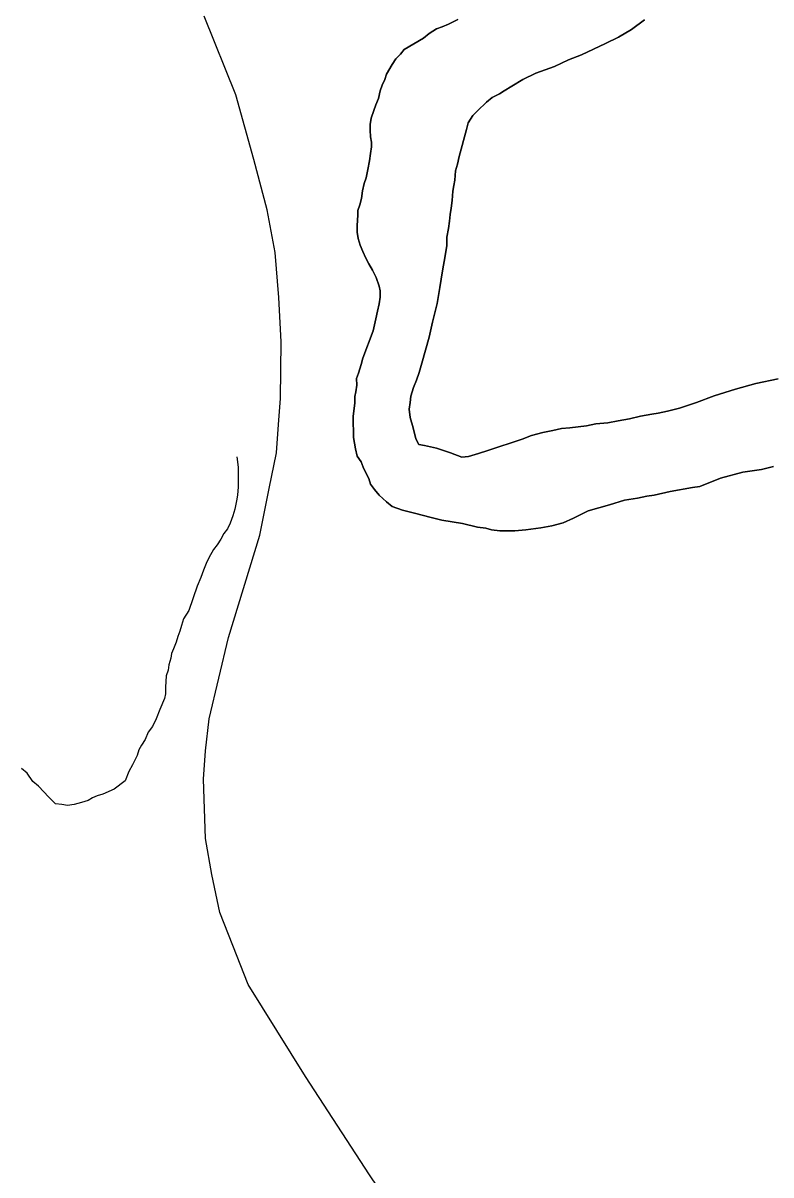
# Model space of a CAD drawing. Extents: x 2010165 to 2382125, y 1060529 to 1407316.
# Drawn here: x 2268586 to 2270196, y 1273905 to 1276383 of the extents above; entities that cross this region are included whole.
import ezdxf

# ---------------------------------------------------------------- set-up
doc = ezdxf.new("R2010")
doc.units = 0
for name, color, linetype in [('GM_X_City_Street', 7, 'Continuous'), ('GM_X_Major_River', 7, 'Continuous'), ('GM_X_Minor_River', 7, 'Continuous')]:
    doc.layers.add(name, color=color, linetype=linetype)

msp = doc.modelspace()

# ---------------------------------------------------------------- linework, layer by layer
at = {"layer": 'GM_X_City_Street'}
msp.add_lwpolyline([(2269450.2, 1273730.1), (2269331.7, 1273905.3), (2269193.8, 1274116.9), (2269070.3, 1274314.7), (2269037.2, 1274398.6), (2269009.9, 1274469.3), (2268992.2, 1274551.1), (2268979, 1274629.1), (2268974.6, 1274756.5), (2268979, 1274817.6), (2268986.3, 1274886.1), (2269028.5, 1275061.1), (2269095.7, 1275281.5), (2269116.1, 1275381.6), (2269131.9, 1275458.6), (2269135.8, 1275519.8), (2269139.8, 1275575.8), (2269141.8, 1275697.5), (2269136.5, 1275793), (2269128.6, 1275889.7), (2269111.5, 1275981.2), (2269082.5, 1276089.8), (2269043.9, 1276229.1), (2268976.1, 1276398.2)], dxfattribs=at)
at = {"layer": 'GM_X_Major_River'}
for points in [[(2269522.1, 1276391.3), (2269502.1, 1276381.2), (2269488.1, 1276375.1), (2269476.1, 1276371), (2269460.1, 1276360.8), (2269448.1, 1276350.7), (2269406.2, 1276326.3), (2269398.2, 1276316.2), (2269388.3, 1276306.1), (2269380.4, 1276294), (2269368.5, 1276273.8), (2269364.6, 1276261.7), (2269358.7, 1276249.6), (2269354.8, 1276237.5), (2269350.9, 1276221.4), (2269345, 1276207.3), (2269341.1, 1276195.2), (2269335.2, 1276179.1), (2269333.3, 1276165.1), (2269333.4, 1276153), (2269333.6, 1276138.9), (2269335.7, 1276126.9), (2269335.8, 1276116.8), (2269333.9, 1276102.8), (2269332, 1276086.7), (2269328.2, 1276068.6), (2269324.3, 1276050.4), (2269320.4, 1276038.4), (2269316.5, 1276022.3), (2269314.6, 1276006.2), (2269310.8, 1275992.1), (2269306.9, 1275980)], [(2269306.9, 1275980), (2269310.8, 1275992.1), (2269314.6, 1276006.2), (2269316.5, 1276022.3), (2269320.4, 1276038.4), (2269324.3, 1276050.4), (2269328.2, 1276068.6), (2269332, 1276086.7), (2269333.9, 1276102.8), (2269335.8, 1276116.8), (2269335.7, 1276126.9), (2269333.6, 1276138.9), (2269333.4, 1276153), (2269333.3, 1276165.1), (2269335.2, 1276179.1), (2269341.1, 1276195.2), (2269345, 1276207.3), (2269350.9, 1276221.4), (2269354.8, 1276237.5), (2269358.7, 1276249.6), (2269364.6, 1276261.7), (2269368.5, 1276273.8), (2269380.4, 1276294), (2269388.3, 1276306.1), (2269398.2, 1276316.2), (2269406.2, 1276326.3), (2269448.1, 1276350.7), (2269460.1, 1276360.8), (2269476.1, 1276371), (2269488.1, 1276375.1), (2269502.1, 1276381.2), (2269522.1, 1276391.3)], [(2269419.2, 1275534.6), (2269417.1, 1275552.7), (2269419, 1275566.8), (2269420.8, 1275580.9), (2269426.7, 1275599), (2269432.6, 1275615.1), (2269438.5, 1275631.2), (2269444.3, 1275651.4), (2269452.1, 1275679.6), (2269459.9, 1275707.7), (2269467.6, 1275739.9), (2269477.3, 1275780.2), (2269483, 1275814.4), (2269488.7, 1275850.6), (2269494.4, 1275882.8), (2269498.3, 1275904.9), (2269498.1, 1275923), (2269502, 1275941.1), (2269503.8, 1275957.2), (2269505.7, 1275971.3), (2269507.6, 1275985.3), (2269509.5, 1276001.4), (2269511.3, 1276021.5), (2269513.2, 1276033.6), (2269515.1, 1276045.7), (2269516.9, 1276065.8), (2269520.8, 1276079.9), (2269524.7, 1276096), (2269540.2, 1276154.3), (2269544.1, 1276168.4), (2269554, 1276184.6), (2269564, 1276194.7), (2269583.9, 1276212.9), (2269595.8, 1276223), (2269611.8, 1276231.2), (2269621.8, 1276237.3), (2269637.8, 1276247.4), (2269661.8, 1276261.7), (2269689.7, 1276275.9), (2269729.8, 1276290.2), (2269759.8, 1276304.5), (2269787.8, 1276314.7), (2269813.8, 1276327), (2269839.8, 1276339.2), (2269867.8, 1276353.4), (2269895.7, 1276369.7), (2269923.6, 1276390)], [(2269923.6, 1276390), (2269895.7, 1276369.7), (2269867.8, 1276353.4), (2269839.8, 1276339.2), (2269813.8, 1276327), (2269787.8, 1276314.7), (2269759.8, 1276304.5), (2269729.8, 1276290.2), (2269689.7, 1276275.9), (2269661.8, 1276261.7), (2269637.8, 1276247.4), (2269621.8, 1276237.3), (2269611.8, 1276231.2), (2269595.8, 1276223), (2269583.9, 1276212.9), (2269564, 1276194.7), (2269554, 1276184.6), (2269544.1, 1276168.4), (2269540.2, 1276154.3), (2269524.7, 1276096), (2269520.8, 1276079.9), (2269516.9, 1276065.8), (2269515.1, 1276045.7), (2269513.2, 1276033.6), (2269511.3, 1276021.5), (2269509.5, 1276001.4), (2269507.6, 1275985.3), (2269505.7, 1275971.3), (2269503.8, 1275957.2), (2269502, 1275941.1), (2269498.1, 1275923), (2269498.3, 1275904.9), (2269494.4, 1275882.8), (2269488.7, 1275850.6), (2269483, 1275814.4), (2269477.3, 1275780.2), (2269467.6, 1275739.9), (2269459.9, 1275707.7), (2269452.1, 1275679.6), (2269444.3, 1275651.4), (2269438.5, 1275631.2), (2269432.6, 1275615.1), (2269426.7, 1275599), (2269420.8, 1275580.9), (2269419, 1275566.8), (2269417.1, 1275552.7), (2269419.2, 1275534.6)], [(2269306.9, 1275980), (2269306.9, 1275969.9), (2269305.1, 1275947.8), (2269305.3, 1275933.8), (2269307.4, 1275919.7), (2269311.5, 1275905.7), (2269317.7, 1275891.7), (2269323.8, 1275877.6), (2269330, 1275865.6), (2269338.1, 1275851.6), (2269346.3, 1275835.6), (2269352.5, 1275817.5), (2269354.6, 1275807.5), (2269354.7, 1275793.4), (2269352.8, 1275779.4), (2269348.9, 1275763.3), (2269345.1, 1275747.1), (2269339.3, 1275721), (2269317.7, 1275662.6), (2269313.8, 1275648.5), (2269308, 1275630.4), (2269304, 1275618.3), (2269304.2, 1275604.2), (2269302.3, 1275590.1), (2269300.4, 1275580.1), (2269300.5, 1275566), (2269298.6, 1275553.9), (2269296.7, 1275537.8), (2269296.9, 1275521.8), (2269297, 1275505.7), (2269297.1, 1275491.6), (2269299.2, 1275479.6), (2269301.4, 1275467.6), (2269305.5, 1275451.5), (2269313.7, 1275439.5), (2269317.8, 1275427.5), (2269323.9, 1275415.5), (2269330, 1275403.4), (2269334.2, 1275391.4), (2269342.3, 1275379.4), (2269352.5, 1275367.4), (2269368.6, 1275353.5), (2269380.8, 1275343.5), (2269402.9, 1275335.6), (2269431.1, 1275327.8), (2269461.3, 1275319.9), (2269487.5, 1275314.1), (2269509.6, 1275310.2), (2269531.7, 1275306.3), (2269563.9, 1275298.5), (2269582, 1275296.6), (2269594.1, 1275292.7), (2269612.2, 1275290.8), (2269628.2, 1275290.9), (2269644.3, 1275291), (2269668.4, 1275293.1), (2269700.4, 1275297.4), (2269724.5, 1275301.6), (2269748.5, 1275307.7), (2269770.5, 1275317.9), (2269802.5, 1275334.2), (2269848.6, 1275346.6), (2269880.6, 1275356.8), (2269908.7, 1275361.1), (2269928.7, 1275365.2), (2269944.8, 1275367.3), (2269978.9, 1275375.6), (2270027, 1275383.9), (2270043, 1275386), (2270087, 1275404.4), (2270135.1, 1275416.8), (2270175.2, 1275423.1), (2270201.2, 1275429.3)], [(2270201.2, 1275429.3), (2270175.2, 1275423.1), (2270135.1, 1275416.8), (2270087, 1275404.4), (2270043, 1275386), (2270027, 1275383.9), (2269978.9, 1275375.6), (2269944.8, 1275367.3), (2269928.7, 1275365.2), (2269908.7, 1275361.1), (2269880.6, 1275356.8), (2269848.6, 1275346.6), (2269802.5, 1275334.2), (2269770.5, 1275317.9), (2269748.5, 1275307.7), (2269724.5, 1275301.6), (2269700.4, 1275297.4), (2269668.4, 1275293.1), (2269644.3, 1275291), (2269628.2, 1275290.9), (2269612.2, 1275290.8), (2269594.1, 1275292.7), (2269582, 1275296.6), (2269563.9, 1275298.5), (2269531.7, 1275306.3), (2269509.6, 1275310.2), (2269487.5, 1275314.1), (2269461.3, 1275319.9), (2269431.1, 1275327.8), (2269402.9, 1275335.6), (2269380.8, 1275343.5), (2269368.6, 1275353.5), (2269352.5, 1275367.4), (2269342.3, 1275379.4), (2269334.2, 1275391.4), (2269330, 1275403.4), (2269323.9, 1275415.5), (2269317.8, 1275427.5), (2269313.7, 1275439.5), (2269305.5, 1275451.5), (2269301.4, 1275467.6), (2269299.2, 1275479.6), (2269297.1, 1275491.6), (2269297, 1275505.7), (2269296.9, 1275521.8), (2269296.7, 1275537.8), (2269298.6, 1275553.9), (2269300.5, 1275566), (2269300.4, 1275580.1), (2269302.3, 1275590.1), (2269304.2, 1275604.2), (2269304, 1275618.3), (2269308, 1275630.4), (2269313.8, 1275648.5), (2269317.7, 1275662.6), (2269339.3, 1275721), (2269345.1, 1275747.1), (2269348.9, 1275763.3), (2269352.8, 1275779.4), (2269354.7, 1275793.4), (2269354.6, 1275807.5), (2269352.5, 1275817.5), (2269346.3, 1275835.6), (2269338.1, 1275851.6), (2269330, 1275865.6), (2269323.8, 1275877.6), (2269317.7, 1275891.7), (2269311.5, 1275905.7), (2269307.4, 1275919.7), (2269305.3, 1275933.8), (2269305.1, 1275947.8), (2269306.9, 1275969.9), (2269306.9, 1275980)], [(2270211.6, 1275618.2), (2270163.5, 1275607.9), (2270119.5, 1275595.5), (2270073.4, 1275581.2), (2270035.4, 1275566.8), (2269999.3, 1275554.6), (2269973.3, 1275548.3), (2269953.3, 1275544.2), (2269939.2, 1275542.1), (2269927.2, 1275540), (2269915.2, 1275537.9), (2269891.1, 1275531.7), (2269867.1, 1275527.6), (2269845, 1275523.4), (2269818.9, 1275521.2), (2269798.9, 1275517.1), (2269780.8, 1275514.9), (2269762.8, 1275512.8), (2269744.7, 1275510.7), (2269726.7, 1275506.5), (2269704.7, 1275502.4), (2269680.6, 1275496.2), (2269660.6, 1275488), (2269586.5, 1275463.4), (2269566.5, 1275457.2), (2269544.5, 1275451.1), (2269530.4, 1275449), (2269506.3, 1275458.9), (2269476, 1275468.7), (2269449.9, 1275474.6), (2269437.8, 1275476.5), (2269431.7, 1275488.5), (2269425.5, 1275512.6), (2269419.2, 1275534.6)], [(2269419.2, 1275534.6), (2269425.5, 1275512.6), (2269431.7, 1275488.5), (2269437.8, 1275476.5), (2269449.9, 1275474.6), (2269476, 1275468.7), (2269506.3, 1275458.9), (2269530.4, 1275449), (2269544.5, 1275451.1), (2269566.5, 1275457.2), (2269586.5, 1275463.4), (2269660.6, 1275488), (2269680.6, 1275496.2), (2269704.7, 1275502.4), (2269726.7, 1275506.5), (2269744.7, 1275510.7), (2269762.8, 1275512.8), (2269780.8, 1275514.9), (2269798.9, 1275517.1), (2269818.9, 1275521.2), (2269845, 1275523.4), (2269867.1, 1275527.6), (2269891.1, 1275531.7), (2269915.2, 1275537.9), (2269927.2, 1275540), (2269939.2, 1275542.1), (2269953.3, 1275544.2), (2269973.3, 1275548.3), (2269999.3, 1275554.6), (2270035.4, 1275566.8), (2270073.4, 1275581.2), (2270119.5, 1275595.5), (2270163.5, 1275607.9), (2270211.6, 1275618.2)]]:
    msp.add_lwpolyline(points, dxfattribs=at)
at = {"layer": 'GM_X_Minor_River'}
msp.add_lwpolyline([(2269046.5, 1275449.8), (2269048.7, 1275427.7), (2269048.9, 1275411.6), (2269049, 1275395.6), (2269049.1, 1275385.5), (2269047.3, 1275367.4), (2269045.4, 1275355.3), (2269041.5, 1275337.2), (2269037.6, 1275323.1), (2269031.7, 1275307), (2269025.8, 1275294.9), (2269017.9, 1275284.8), (2269012, 1275272.7), (2269004, 1275260.6), (2268996.1, 1275250.5), (2268986.2, 1275232.4), (2268980.3, 1275220.3), (2268974.4, 1275206.2), (2268968.5, 1275190.1), (2268960.7, 1275171.9), (2268943, 1275119.6), (2268931.2, 1275101.4), (2268927.3, 1275087.3), (2268923.4, 1275075.2), (2268919.4, 1275063.1), (2268915.5, 1275051.1), (2268909.6, 1275037), (2268905.7, 1275026.9), (2268903.8, 1275016.8), (2268899.9, 1275002.7), (2268898, 1274990.7), (2268894.1, 1274978.6), (2268892.3, 1274954.4), (2268892.4, 1274940.4), (2268890.5, 1274930.3), (2268880.7, 1274906.2), (2268872.8, 1274886), (2268864.9, 1274869.9), (2268855, 1274857.8), (2268849.1, 1274841.6), (2268841.2, 1274829.5), (2268835.3, 1274819.4), (2268831.4, 1274807.4), (2268821.5, 1274787.2), (2268813.6, 1274773.1), (2268805.8, 1274752.9), (2268781.8, 1274734.7), (2268757.8, 1274724.5), (2268745.8, 1274720.4), (2268735.8, 1274716.3), (2268725.8, 1274710.2), (2268711.8, 1274706.1), (2268695.8, 1274702), (2268681.7, 1274699.9), (2268669.7, 1274701.8), (2268655.6, 1274703.7), (2268641.4, 1274717.7), (2268619.1, 1274741.7), (2268607, 1274751.6), (2268594.8, 1274769.6), (2268582.6, 1274779.6)], dxfattribs=at)

doc.saveas('drawing.dxf')
